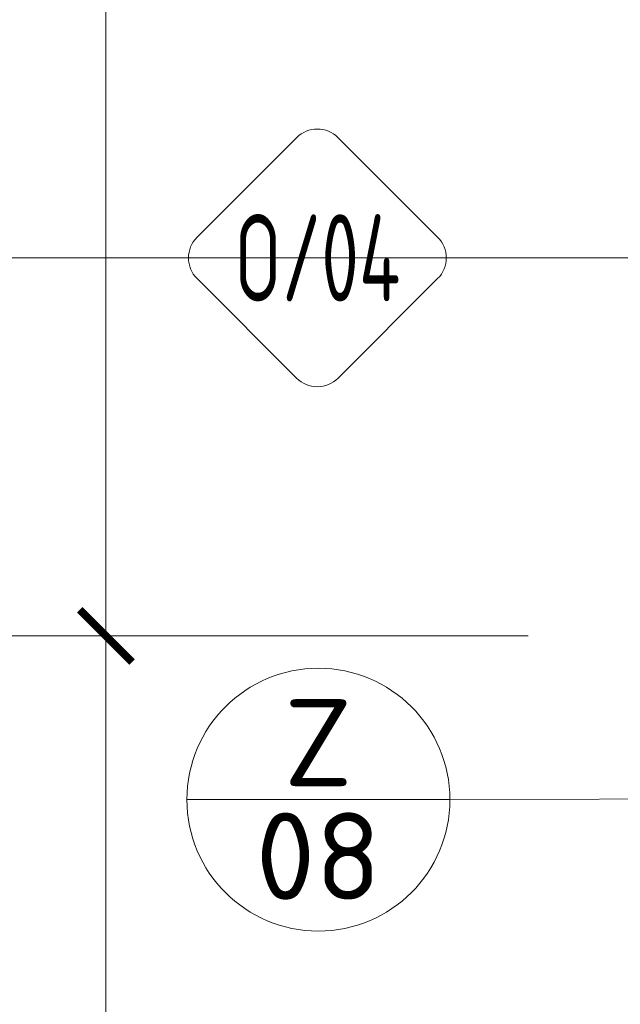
# Model space of a CAD drawing. Header units: millimetres. Extents: x -1695604 to 5289369, y -1488057 to 2187451.
# Tile 103 of 656: x 4566 to 5256, y -35388 to -34257. Entities that reach past the tile are written whole.
import ezdxf
from ezdxf.enums import TextEntityAlignment as Align

# ---------------------------------------------------------------- set-up
doc = ezdxf.new("R2010")
doc.units = ezdxf.units.MM
doc.layers.get('Defpoints').update_dxf_attribs({"color": 8})
for name, color, linetype, lineweight in [('A99_N_koty-200', 5, 'Continuous', 5), ('A99_N_koty-200 @ 200', 5, 'Continuous', 5), ('A99_N_koty-200 @ 50 (2)', 5, 'Continuous', 5), ('A99_N_znaceni 200', 5, 'Continuous', 5), ('A99_N_znaceni 50', 5, 'Continuous', 5)]:
    doc.layers.add(name, color=color, linetype=linetype, lineweight=lineweight)
doc.styles.add('A99_kota', font='isocpeur.ttf', dxfattribs={"height": 2})
doc.styles.add('A99_popis', font='isocpeur.ttf')
doc.dimstyles.new('A99_kota_200 new', dxfattribs={"dimscale": 200, "dimtxt": 2, "dimasz": 1.2, "dimexe": 0.5, "dimexo": 1.5, "dimgap": 0.3, "dimtad": 1, "dimdec": 0, "dimzin": 3, "dimdsep": 46, "dimtxsty": 'A99_kota', "dimblk": 'ARCHTICK', "dimcen": 2.5, "dimazin": 2, "dimtfac": 0.75, "dimtdec": 0, "dimtmove": 2, "dimatfit": 0, "dimfxl": 0, "dimtolj": 1, "dimtzin": 0, "dimlwd": 5, "dimlwe": 5, "dimarcsym": 0})

# ---------------------------------------------------------------- blocks, each defined once
blk = doc.blocks.new('_ArchTick')
at = {"color": 0, "linetype": 'ByBlock', "const_width": 0.15}
blk.add_lwpolyline([(-0.5, -0.5), (0.5, 0.5)], dxfattribs=at)
blk = doc.blocks.new('*D4247')
at = {"layer": 'A99_N_koty-200', "color": 0, "linetype": 'Continuous', "lineweight": 5, "transparency": 16777216}
for p, q in [((4865, -34965), (4640, -34965)), ((4665, -34965), (4665, -37185)), ((4865, -37185), (4640, -37185))]:
    blk.add_line(p, q, dxfattribs=at)
at = {"layer": 'Defpoints', "color": 0, "linetype": 'Continuous', "lineweight": 18, "transparency": 16777216}
for p in [(5445, -34965), (4665, -37185), (5450, -37185)]:
    blk.add_point(p, dxfattribs=at)
at = {"layer": 'A99_N_koty-200', "color": 0, "linetype": 'Continuous', "lineweight": 5, "transparency": 16777216, "xscale": 60, "yscale": 60, "zscale": 60}
for p, rotation in [((4665, -34965), 90), ((4665, -37185), 270)]:
    blk.add_blockref('_ArchTick', p, dxfattribs=dict(at, rotation=rotation))
at = {"layer": 'A99_N_koty-200', "color": 0, "linetype": 'Continuous', "transparency": 16777216, "insert": (4600, -36075), "char_height": 100, "attachment_point": 5, "rotation": 90, "style": 'A99_kota'}
blk.add_mtext('\\A1;2220', dxfattribs=at)
blk = doc.blocks.new('*D4248')
at = {"layer": 'A99_N_koty-200', "color": 0, "linetype": 'Continuous', "lineweight": 5, "transparency": 16777216}
for p, q in [((5145, -34965), (4255, -34965)), ((4355, -34965), (4355, -37185)), ((5150, -37185), (4255, -37185))]:
    blk.add_line(p, q, dxfattribs=at)
at = {"layer": 'Defpoints', "color": 0, "linetype": 'Continuous', "lineweight": 18, "transparency": 16777216}
for p in [(5445, -34965), (4355, -37185), (5450, -37185)]:
    blk.add_point(p, dxfattribs=at)
at = {"layer": 'A99_N_koty-200', "color": 0, "linetype": 'Continuous', "lineweight": 5, "transparency": 16777216, "xscale": 240, "yscale": 240, "zscale": 240}
for p, rotation in [((4355, -34965), 90), ((4355, -37185), 270)]:
    blk.add_blockref('_ArchTick', p, dxfattribs=dict(at, rotation=rotation))
at = {"layer": 'A99_N_koty-200', "color": 0, "linetype": 'Continuous', "transparency": 16777216, "insert": (4095, -36075), "char_height": 400, "attachment_point": 5, "rotation": 90, "style": 'A99_kota'}
blk.add_mtext('\\A1;2220', dxfattribs=at)
blk = doc.blocks.new('*D4250')
at = {"layer": 'A99_N_koty-200', "color": 0, "linetype": 'Continuous', "lineweight": 5, "transparency": 16777216}
for p, q in [((4865, -32745), (4640, -32745)), ((4665, -32745), (4665, -34965)), ((4865, -34965), (4640, -34965))]:
    blk.add_line(p, q, dxfattribs=at)
at = {"layer": 'Defpoints', "color": 0, "linetype": 'Continuous', "lineweight": 18, "transparency": 16777216}
for p in [(5445, -32745), (4665, -34965), (5450, -34965)]:
    blk.add_point(p, dxfattribs=at)
at = {"layer": 'A99_N_koty-200', "color": 0, "linetype": 'Continuous', "lineweight": 5, "transparency": 16777216, "xscale": 60, "yscale": 60, "zscale": 60}
for p, rotation in [((4665, -32745), 90), ((4665, -34965), 270)]:
    blk.add_blockref('_ArchTick', p, dxfattribs=dict(at, rotation=rotation))
at = {"layer": 'A99_N_koty-200', "color": 0, "linetype": 'Continuous', "transparency": 16777216, "insert": (4600, -33855), "char_height": 100, "attachment_point": 5, "rotation": 90, "style": 'A99_kota'}
blk.add_mtext('\\A1;2220', dxfattribs=at)
blk = doc.blocks.new('*D4251')
at = {"layer": 'A99_N_koty-200', "color": 0, "linetype": 'Continuous', "lineweight": 5, "transparency": 16777216}
for p, q in [((5145, -32745), (4255, -32745)), ((4355, -32745), (4355, -34965)), ((5150, -34965), (4255, -34965))]:
    blk.add_line(p, q, dxfattribs=at)
at = {"layer": 'Defpoints', "color": 0, "linetype": 'Continuous', "lineweight": 18, "transparency": 16777216}
for p in [(5445, -32745), (4355, -34965), (5450, -34965)]:
    blk.add_point(p, dxfattribs=at)
at = {"layer": 'A99_N_koty-200', "color": 0, "linetype": 'Continuous', "lineweight": 5, "transparency": 16777216, "xscale": 240, "yscale": 240, "zscale": 240}
for p, rotation in [((4355, -32745), 90), ((4355, -34965), 270)]:
    blk.add_blockref('_ArchTick', p, dxfattribs=dict(at, rotation=rotation))
at = {"layer": 'A99_N_koty-200', "color": 0, "linetype": 'Continuous', "transparency": 16777216, "insert": (4095, -33855), "char_height": 400, "attachment_point": 5, "rotation": 90, "style": 'A99_kota'}
blk.add_mtext('\\A1;2220', dxfattribs=at)
blk = doc.blocks.new('*U109')
at = {"color": 0}
blk.add_line((4.436, -0.0046), (27.982, -0.0046), dxfattribs=at)
at = {"color": 0, "linetype": 'ByBlock', "style": 'A99_popis', "width": 0.953108}
blk.add_attdef('SKLADBA', text='', height=3, rotation=0.01026, dxfattribs=at).set_placement((-2.8634, -1.5058), (2.8552, -1.5048), align=Align.FIT)
blk = doc.blocks.new('*U84')
at = {"color": 0}
for p, q in [((-0.721, 4.139), (-4.149, 0.711)), ((4.139, 0.711), (0.711, 4.139)), ((4.436, -0.005), (22.393, -0.005)), ((-4.149, -0.721), (-0.721, -4.149)), ((0.711, -4.149), (4.139, -0.721))]:
    blk.add_line(p, q, dxfattribs=at)
for centre, start, end in [((-0.005, 3.424), 45, 135), ((-3.433, -0.005), 135, 225), ((3.424, -0.005), 315, 45), ((-0.005, -3.433), 225, 315)]:
    blk.add_arc(centre, 1.012, start, end, dxfattribs=at)
at = {"color": 0, "linetype": 'ByBlock', "style": 'A99_popis', "width": 0.953108}
blk.add_attdef('SKLADBA', text='', height=3, rotation=0.0103, dxfattribs=at).set_placement((-2.863, -1.506), (2.855, -1.505), align=Align.FIT)
blk = doc.blocks.new('*U20')
at = {"color": 0, "linetype": 'ByBlock'}
blk.add_line((-3.02, 0), (3.02, 0), dxfattribs=at)
blk.add_circle((0, 0), 3.02, dxfattribs=at)
at = {"color": 0, "linetype": 'ByBlock', "style": 'A99_popis'}
for tag, p in [('KATEGORIE', (0, 1.31)), ('PRVEK', (0, -1.298))]:
    blk.add_attdef(tag, text='', height=2, dxfattribs=at).set_placement(p, align=Align.MIDDLE_CENTER)
blk = doc.blocks.new('*U5869')
at = {"layer": 'A99_N_koty-200 @ 200', "linetype": 'Continuous'}
dim = blk.add_linear_dim(base=(4355, -37185), p1=(5445, -34965), p2=(5450, -37185), angle=270, dimstyle='A99_kota_200 new', override={"dimscale": 200, "dimtix": 1, "dimtofl": 1, "dimtmove": 1, "dimatfit": 0}, dxfattribs=at)
dim.commit()
dim.dimension.update_dxf_attribs({"geometry": '*D4248', "text_midpoint": (4095, -36075)})
at = {"layer": 'A99_N_koty-200 @ 50 (2)', "linetype": 'Continuous'}
dim = blk.add_linear_dim(base=(4665, -37185), p1=(5445, -34965), p2=(5450, -37185), angle=270, dimstyle='A99_kota_200 new', override={"dimscale": 50, "dimtix": 1, "dimtofl": 1, "dimtmove": 1, "dimatfit": 0}, dxfattribs=at)
dim.commit()
dim.dimension.update_dxf_attribs({"geometry": '*D4247', "text_midpoint": (4600, -36075)})
blk = doc.blocks.new('*U5870')
at = {"layer": 'A99_N_koty-200 @ 200', "linetype": 'Continuous'}
dim = blk.add_linear_dim(base=(4355, -34965), p1=(5445, -32745), p2=(5450, -34965), angle=270, dimstyle='A99_kota_200 new', override={"dimscale": 200, "dimtix": 1, "dimtofl": 1, "dimtmove": 1, "dimatfit": 0}, dxfattribs=at)
dim.commit()
dim.dimension.update_dxf_attribs({"geometry": '*D4251', "text_midpoint": (4095, -33855)})
at = {"layer": 'A99_N_koty-200 @ 50 (2)', "linetype": 'Continuous'}
dim = blk.add_linear_dim(base=(4665, -34965), p1=(5445, -32745), p2=(5450, -34965), angle=270, dimstyle='A99_kota_200 new', override={"dimscale": 50, "dimtix": 1, "dimtofl": 1, "dimtmove": 1, "dimatfit": 0}, dxfattribs=at)
dim.commit()
dim.dimension.update_dxf_attribs({"geometry": '*D4250', "text_midpoint": (4600, -33855)})

msp = doc.modelspace()

# ---------------------------------------------------------------- linework, layer by layer
at = {"layer": 'A99_N_znaceni 50', "lineweight": 5}
msp.add_lwpolyline([(5060, -35153.1), (5403.3, -35152)], dxfattribs=at)

# ---------------------------------------------------------------- block references
at = {"layer": 'A99_N_koty-200', "color": 3, "linetype": 'Continuous', "lineweight": 18}
for name in ['*U5870', '*U5869']:
    msp.add_blockref(name, (0, 0), dxfattribs=at)
at = {"layer": 'A99_N_znaceni 200', "lineweight": 5, "xscale": 133.3, "yscale": 133.3, "zscale": 133.3}
msp.add_blockref('*U109', (2090, -34530), dxfattribs=at)
at = {"layer": 'A99_N_znaceni 50', "lineweight": 5}
ref = msp.add_blockref('*U84', (4908, -34530.5), dxfattribs=dict(at, xscale=33.325, yscale=33.325, zscale=33.325))
ref.add_attrib('SKLADBA', 'O/04', dxfattribs={"layer": '0', "color": 0, "linetype": 'ByBlock', "height": 100, "rotation": 0.0103, "style": 'A99_popis', "width": 0.635246}).set_placement((4812.5, -34580.6), (5003.1, -34580.6), align=Align.FIT)
at = {"layer": 'A99_N_znaceni 50', "xscale": 50, "yscale": 50, "zscale": 50}
msp.add_blockref('*U20', (4909, -35153.1), dxfattribs=at).add_auto_attribs({'KATEGORIE': 'Z', 'PRVEK': '08'})

doc.saveas('drawing.dxf')
